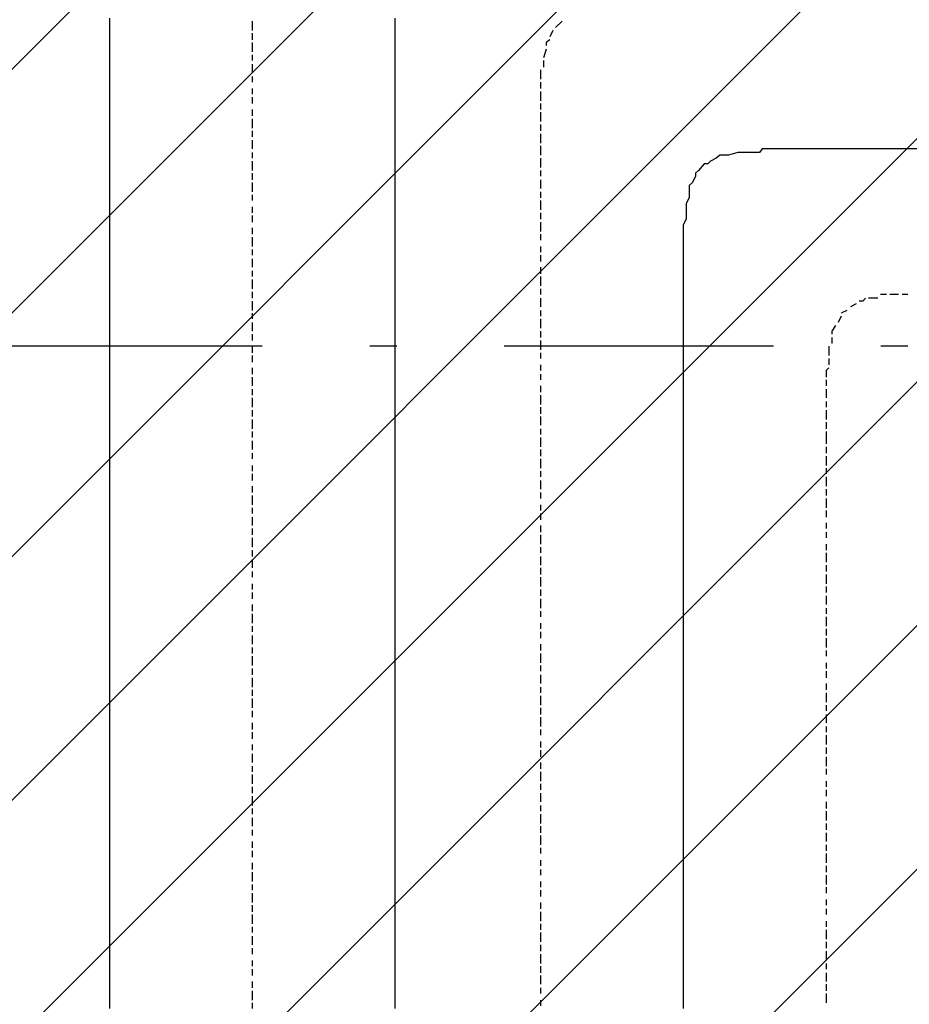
# Model space of a CAD drawing. Extents: x 997 to 109698, y 921 to 94021.
# Tile 666 of 718: x 28711 to 29951, y 55814 to 57186. Entities that reach past the tile are written whole.
import ezdxf

# ---------------------------------------------------------------- set-up
doc = ezdxf.new("R2010")
doc.units = 0
doc.header["$MEASUREMENT"] = 0
doc.layers.add('12', color=7, linetype='CONTINUOUS')
doc.layers.add('28', color=7, linetype='CONTINUOUS')

msp = doc.modelspace()

# ---------------------------------------------------------------- linework, layer by layer
at = {"layer": '12', "color": 5}
for p, q in [((28835.630503, 57187.563401), (28835.630503, 57178.563401)), ((29233.630503, 57187.563401), (29233.630503, 57178.563401)), ((28835.630503, 57178.563401), (28835.630503, 57166.563401)), ((29233.630503, 57178.563401), (29233.630503, 57166.563401)), ((28835.630503, 57166.563401), (28835.630503, 57157.563401)), ((28835.630503, 57157.563401), (28835.630503, 57144.563401)), ((29233.630503, 57166.563401), (29233.630503, 57157.563401)), ((29233.630503, 57157.563401), (29233.630503, 57144.563401)), ((28835.630503, 57144.563401), (28835.630503, 57136.563401)), ((29233.630503, 57144.563401), (29233.630503, 57136.563401)), ((28835.630503, 57136.563401), (28835.630503, 57128.563401)), ((29233.630503, 57136.563401), (29233.630503, 57128.563401)), ((28835.630503, 57128.563401), (28835.630503, 57115.563401)), ((29233.630503, 57128.563401), (29233.630503, 57115.563401)), ((28835.630503, 57115.563401), (28835.630503, 57106.563401)), ((28835.630503, 57106.563401), (28835.630503, 57098.563401)), ((29233.630503, 57115.563401), (29233.630503, 57106.563401)), ((29233.630503, 57106.563401), (29233.630503, 57098.563401)), ((28835.630503, 57098.563401), (28835.630503, 57085.563401)), ((29233.630503, 57098.563401), (29233.630503, 57085.563401)), ((28835.630503, 57085.563401), (28835.630503, 57077.563401)), ((28835.630503, 57077.563401), (28835.630503, 57068.563401)), ((29233.630503, 57085.563401), (29233.630503, 57077.563401)), ((29233.630503, 57077.563401), (29233.630503, 57068.563401)), ((28835.630503, 57068.563401), (28835.630503, 57056.563401)), ((29233.630503, 57068.563401), (29233.630503, 57056.563401)), ((28835.630503, 57056.563401), (28835.630503, 57047.563401)), ((29233.630503, 57056.563401), (29233.630503, 57047.563401)), ((28835.630503, 57047.563401), (28835.630503, 57034.563401)), ((28835.630503, 57034.563401), (28835.630503, 57026.563401)), ((29233.630503, 57047.563401), (29233.630503, 57034.563401)), ((29233.630503, 57034.563401), (29233.630503, 57026.563401)), ((28835.630503, 57026.563401), (28835.630503, 57017.563401)), ((29233.630503, 57026.563401), (29233.630503, 57017.563401)), ((28835.630503, 57017.563401), (28835.630503, 57005.563401)), ((29233.630503, 57017.563401), (29233.630503, 57005.563401)), ((28835.630503, 57005.563401), (28835.630503, 56996.563401)), ((28835.630503, 56996.563401), (28835.630503, 56988.563401)), ((29233.630503, 57005.563401), (29233.630503, 56996.563401)), ((29233.630503, 56996.563401), (29233.630503, 56988.563401)), ((29698.630503, 56996.563401), (29690.630503, 56996.563401)), ((29711.630503, 57000.563401), (29698.630503, 56996.563401)), ((29720.630503, 57000.563401), (29711.630503, 57000.563401)), ((29728.630503, 57000.563401), (29720.630503, 57000.563401)), ((29741.630503, 57000.563401), (29728.630503, 57000.563401)), ((29758.630503, 57005.563401), (29749.630503, 57005.563401)), ((29770.630503, 57005.563401), (29758.630503, 57005.563401)), ((29779.630503, 57005.563401), (29770.630503, 57005.563401)), ((29791.630503, 57005.563401), (29779.630503, 57005.563401)), ((29800.630503, 57005.563401), (29791.630503, 57005.563401)), ((29808.630503, 57005.563401), (29800.630503, 57005.563401)), ((29821.630503, 57005.563401), (29808.630503, 57005.563401)), ((29830.630503, 57005.563401), (29821.630503, 57005.563401)), ((29834.630503, 57005.563401), (29830.630503, 57005.563401)), ((29838.630503, 57005.563401), (29834.630503, 57005.563401)), ((29851.630503, 57005.563401), (29838.630503, 57005.563401)), ((29859.630503, 57005.563401), (29851.630503, 57005.563401)), ((29868.630503, 57005.563401), (29859.630503, 57005.563401)), ((29880.630503, 57005.563401), (29868.630503, 57005.563401)), ((29889.630503, 57005.563401), (29880.630503, 57005.563401)), ((29902.630503, 57005.563401), (29889.630503, 57005.563401)), ((29910.630503, 57005.563401), (29902.630503, 57005.563401)), ((29918.630503, 57005.563401), (29910.630503, 57005.563401)), ((29931.630503, 57005.563401), (29918.630503, 57005.563401)), ((29940.630503, 57005.563401), (29931.630503, 57005.563401)), ((29948.630503, 57005.563401), (29940.630503, 57005.563401)), ((29961.630503, 57005.563401), (29948.630503, 57005.563401)), ((28835.630503, 56988.563401), (28835.630503, 56975.563401)), ((29233.630503, 56988.563401), (29233.630503, 56975.563401)), ((29664.630503, 56984.563401), (29656.630503, 56975.563401)), ((29681.630503, 56992.563401), (29673.630503, 56988.563401)), ((28835.630503, 56975.563401), (28835.630503, 56967.563401)), ((28835.630503, 56967.563401), (28835.630503, 56958.563401)), ((29233.630503, 56975.563401), (29233.630503, 56967.563401)), ((29233.630503, 56967.563401), (29233.630503, 56958.563401)), ((29652.630503, 56967.563401), (29648.630503, 56958.563401)), ((28835.630503, 56958.563401), (28835.630503, 56945.563401)), ((29233.630503, 56958.563401), (29233.630503, 56945.563401)), ((28835.630503, 56945.563401), (28835.630503, 56937.563401)), ((29233.630503, 56945.563401), (29233.630503, 56937.563401)), ((29643.630503, 56950.563401), (29643.630503, 56937.563401)), ((28835.630503, 56937.563401), (28835.630503, 56929.563401)), ((28835.630503, 56929.563401), (28835.630503, 56916.563401)), ((29233.630503, 56937.563401), (29233.630503, 56924.563401)), ((29233.630503, 56924.563401), (29233.630503, 56916.563401)), ((29643.630503, 56937.563401), (29639.630503, 56929.563401)), ((29639.630503, 56929.563401), (29639.630503, 56920.563401)), ((28835.630503, 56916.563401), (28835.630503, 56907.563401)), ((29233.630503, 56916.563401), (29233.630503, 56907.563401)), ((29639.630503, 56920.563401), (29639.630503, 56907.563401)), ((28835.630503, 56907.563401), (28835.630503, 56895.563401)), ((29233.630503, 56907.563401), (29233.630503, 56895.563401)), ((29639.630503, 56907.563401), (29635.630503, 56899.563401)), ((29635.630503, 56899.563401), (29635.630503, 56890.563401)), ((28835.630503, 56895.563401), (28835.630503, 56886.563401)), ((28835.630503, 56886.563401), (28835.630503, 56878.563401)), ((29233.630503, 56895.563401), (29233.630503, 56886.563401)), ((29233.630503, 56886.563401), (29233.630503, 56878.563401)), ((29635.630503, 56890.563401), (29635.630503, 56878.563401)), ((28835.630503, 56878.563401), (28835.630503, 56865.563401)), ((29233.630503, 56878.563401), (29233.630503, 56865.563401)), ((29635.630503, 56878.563401), (29635.630503, 56869.563401)), ((29635.630503, 56869.563401), (29635.630503, 56861.563401)), ((28835.630503, 56865.563401), (28835.630503, 56857.563401)), ((28835.630503, 56857.563401), (28835.630503, 56848.563401)), ((29233.630503, 56865.563401), (29233.630503, 56857.563401)), ((29233.630503, 56857.563401), (29233.630503, 56848.563401)), ((29635.630503, 56861.563401), (29635.630503, 56848.563401)), ((28835.630503, 56848.563401), (28835.630503, 56835.563401)), ((29233.630503, 56848.563401), (29233.630503, 56835.563401)), ((29635.630503, 56848.563401), (29635.630503, 56840.563401)), ((28835.630503, 56835.563401), (28835.630503, 56827.563401)), ((29233.630503, 56835.563401), (29233.630503, 56827.563401)), ((29635.630503, 56840.563401), (29635.630503, 56827.563401)), ((28835.630503, 56827.563401), (28835.630503, 56818.563401)), ((28835.630503, 56818.563401), (28835.630503, 56806.563401)), ((29233.630503, 56827.563401), (29233.630503, 56814.563401)), ((29233.630503, 56814.563401), (29233.630503, 56806.563401)), ((29635.630503, 56827.563401), (29635.630503, 56818.563401)), ((29635.630503, 56818.563401), (29635.630503, 56810.563401)), ((28835.630503, 56806.563401), (28835.630503, 56797.563401)), ((29233.630503, 56806.563401), (29233.630503, 56797.563401)), ((29635.630503, 56810.563401), (29635.630503, 56806.563401)), ((29635.630503, 56806.563401), (29635.630503, 56797.563401)), ((28835.630503, 56797.563401), (28835.630503, 56785.563401)), ((29233.630503, 56797.563401), (29233.630503, 56785.563401)), ((29635.630503, 56797.563401), (29635.630503, 56785.563401)), ((28835.630503, 56785.563401), (28835.630503, 56776.563401)), ((28835.630503, 56776.563401), (28835.630503, 56768.563401)), ((29233.630503, 56785.563401), (29233.630503, 56776.563401)), ((29233.630503, 56776.563401), (29233.630503, 56768.563401)), ((29635.630503, 56785.563401), (29635.630503, 56776.563401)), ((29635.630503, 56776.563401), (29635.630503, 56768.563401)), ((28835.630503, 56768.563401), (28835.630503, 56755.563401)), ((29233.630503, 56768.563401), (29233.630503, 56755.563401)), ((29635.630503, 56768.563401), (29635.630503, 56755.563401)), ((28835.630503, 56755.563401), (28835.630503, 56747.563401)), ((28835.630503, 56747.563401), (28835.630503, 56738.563401)), ((29233.630503, 56755.563401), (29233.630503, 56747.563401)), ((29233.630503, 56747.563401), (29233.630503, 56738.563401)), ((29635.630503, 56755.563401), (29635.630503, 56747.563401)), ((29635.630503, 56747.563401), (29635.630503, 56738.563401)), ((28835.630503, 56738.563401), (28835.630503, 56725.563401)), ((29233.630503, 56738.563401), (29233.630503, 56725.563401)), ((29635.630503, 56738.563401), (29635.630503, 56725.563401)), ((28835.630503, 56725.563401), (28835.630503, 56717.563401)), ((29233.630503, 56725.563401), (29233.630503, 56717.563401)), ((29635.630503, 56725.563401), (29635.630503, 56717.563401)), ((28835.630503, 56717.563401), (28835.630503, 56708.563401)), ((28835.630503, 56708.563401), (28835.630503, 56696.563401)), ((29233.630503, 56717.563401), (29233.630503, 56708.563401)), ((29233.630503, 56708.563401), (29233.630503, 56696.563401)), ((29635.630503, 56717.563401), (29635.630503, 56704.563401)), ((28835.630503, 56696.563401), (28835.630503, 56687.563401)), ((29233.630503, 56696.563401), (29233.630503, 56687.563401)), ((29635.630503, 56704.563401), (29635.630503, 56696.563401)), ((29635.630503, 56696.563401), (29635.630503, 56687.563401)), ((28835.630503, 56687.563401), (28835.630503, 56675.563401)), ((29233.630503, 56687.563401), (29233.630503, 56675.563401)), ((29635.630503, 56687.563401), (29635.630503, 56675.563401)), ((28835.630503, 56675.563401), (28835.630503, 56666.563401)), ((28835.630503, 56666.563401), (28835.630503, 56658.563401)), ((29233.630503, 56675.563401), (29233.630503, 56666.563401)), ((29233.630503, 56666.563401), (29233.630503, 56658.563401)), ((29635.630503, 56675.563401), (29635.630503, 56666.563401)), ((29635.630503, 56666.563401), (29635.630503, 56658.563401)), ((28835.630503, 56658.563401), (28835.630503, 56645.563401)), ((29233.630503, 56658.563401), (29233.630503, 56645.563401)), ((29635.630503, 56658.563401), (29635.630503, 56645.563401)), ((28835.630503, 56645.563401), (28835.630503, 56636.563401)), ((28835.630503, 56636.563401), (28835.630503, 56628.563401)), ((29233.630503, 56645.563401), (29233.630503, 56636.563401)), ((29233.630503, 56636.563401), (29233.630503, 56628.563401)), ((29635.630503, 56645.563401), (29635.630503, 56636.563401)), ((29635.630503, 56636.563401), (29635.630503, 56628.563401)), ((28835.630503, 56628.563401), (28835.630503, 56615.563401)), ((29233.630503, 56628.563401), (29233.630503, 56615.563401)), ((29635.630503, 56628.563401), (29635.630503, 56615.563401)), ((28835.630503, 56615.563401), (28835.630503, 56607.563401)), ((29233.630503, 56615.563401), (29233.630503, 56607.563401)), ((29635.630503, 56615.563401), (29635.630503, 56607.563401)), ((28835.630503, 56607.563401), (28835.630503, 56598.563401)), ((28835.630503, 56598.563401), (28835.630503, 56586.563401)), ((29233.630503, 56607.563401), (29233.630503, 56598.563401)), ((29233.630503, 56598.563401), (29233.630503, 56586.563401)), ((29635.630503, 56607.563401), (29635.630503, 56594.563401)), ((28835.630503, 56586.563401), (28835.630503, 56577.563401)), ((29233.630503, 56586.563401), (29233.630503, 56577.563401)), ((29635.630503, 56594.563401), (29635.630503, 56586.563401)), ((29635.630503, 56586.563401), (29635.630503, 56577.563401)), ((28835.630503, 56577.563401), (28835.630503, 56564.563401)), ((29233.630503, 56577.563401), (29233.630503, 56564.563401)), ((29635.630503, 56577.563401), (29635.630503, 56564.563401)), ((28835.630503, 56564.563401), (28835.630503, 56556.563401)), ((28835.630503, 56556.563401), (28835.630503, 56548.563401)), ((29233.630503, 56564.563401), (29233.630503, 56556.563401)), ((29233.630503, 56556.563401), (29233.630503, 56548.563401)), ((29635.630503, 56564.563401), (29635.630503, 56556.563401)), ((29635.630503, 56556.563401), (29635.630503, 56548.563401)), ((28835.630503, 56548.563401), (28835.630503, 56535.563401)), ((29233.630503, 56548.563401), (29233.630503, 56535.563401)), ((29635.630503, 56548.563401), (29635.630503, 56535.563401)), ((28835.630503, 56535.563401), (28835.630503, 56526.563401)), ((28835.630503, 56526.563401), (28835.630503, 56518.563401)), ((29233.630503, 56535.563401), (29233.630503, 56526.563401)), ((29233.630503, 56526.563401), (29233.630503, 56518.563401)), ((29635.630503, 56535.563401), (29635.630503, 56526.563401)), ((29635.630503, 56526.563401), (29635.630503, 56518.563401)), ((28835.630503, 56518.563401), (28835.630503, 56505.563401)), ((29233.630503, 56518.563401), (29233.630503, 56505.563401)), ((29635.630503, 56518.563401), (29635.630503, 56505.563401)), ((28835.630503, 56505.563401), (28835.630503, 56497.563401)), ((29233.630503, 56505.563401), (29233.630503, 56497.563401)), ((29635.630503, 56505.563401), (29635.630503, 56497.563401)), ((28835.630503, 56497.563401), (28835.630503, 56488.563401)), ((28835.630503, 56488.563401), (28835.630503, 56476.563401)), ((29233.630503, 56497.563401), (29233.630503, 56488.563401)), ((29233.630503, 56488.563401), (29233.630503, 56476.563401)), ((29635.630503, 56497.563401), (29635.630503, 56484.563401)), ((28835.630503, 56476.563401), (28835.630503, 56467.563401)), ((29233.630503, 56476.563401), (29233.630503, 56467.563401)), ((29635.630503, 56484.563401), (29635.630503, 56476.563401)), ((29635.630503, 56476.563401), (29635.630503, 56467.563401)), ((28835.630503, 56467.563401), (28835.630503, 56454.563401)), ((29233.630503, 56467.563401), (29233.630503, 56454.563401)), ((29635.630503, 56467.563401), (29635.630503, 56454.563401)), ((28835.630503, 56454.563401), (28835.630503, 56446.563401)), ((28835.630503, 56446.563401), (28835.630503, 56437.563401)), ((29233.630503, 56454.563401), (29233.630503, 56446.563401)), ((29233.630503, 56446.563401), (29233.630503, 56437.563401)), ((29635.630503, 56454.563401), (29635.630503, 56446.563401)), ((29635.630503, 56446.563401), (29635.630503, 56437.563401)), ((28835.630503, 56437.563401), (28835.630503, 56425.563401)), ((29233.630503, 56437.563401), (29233.630503, 56425.563401)), ((29635.630503, 56437.563401), (29635.630503, 56425.563401)), ((28835.630503, 56425.563401), (28835.630503, 56416.563401)), ((29233.630503, 56425.563401), (29233.630503, 56416.563401)), ((29635.630503, 56425.563401), (29635.630503, 56416.563401)), ((28835.630503, 56416.563401), (28835.630503, 56408.563401)), ((28835.630503, 56408.563401), (28835.630503, 56395.563401)), ((29233.630503, 56416.563401), (29233.630503, 56408.563401)), ((29233.630503, 56408.563401), (29233.630503, 56395.563401)), ((29635.630503, 56416.563401), (29635.630503, 56408.563401)), ((29635.630503, 56408.563401), (29635.630503, 56395.563401)), ((28835.630503, 56395.563401), (28835.630503, 56387.563401)), ((29233.630503, 56395.563401), (29233.630503, 56387.563401)), ((29635.630503, 56395.563401), (29635.630503, 56387.563401)), ((28835.630503, 56387.563401), (28835.630503, 56378.563401)), ((28835.630503, 56378.563401), (28835.630503, 56365.563401)), ((29233.630503, 56387.563401), (29233.630503, 56378.563401)), ((29233.630503, 56378.563401), (29233.630503, 56365.563401)), ((29635.630503, 56387.563401), (29635.630503, 56378.563401)), ((29635.630503, 56378.563401), (29635.630503, 56365.563401)), ((28835.630503, 56365.563401), (28835.630503, 56357.563401)), ((29233.630503, 56365.563401), (29233.630503, 56357.563401)), ((29635.630503, 56365.563401), (29635.630503, 56357.563401)), ((28835.630503, 56357.563401), (28835.630503, 56349.563401)), ((28835.630503, 56349.563401), (28835.630503, 56336.563401)), ((29233.630503, 56357.563401), (29233.630503, 56344.563401)), ((29635.630503, 56357.563401), (29635.630503, 56344.563401)), ((28835.630503, 56336.563401), (28835.630503, 56327.563401)), ((29233.630503, 56344.563401), (29233.630503, 56336.563401)), ((29233.630503, 56336.563401), (29233.630503, 56327.563401)), ((29635.630503, 56344.563401), (29635.630503, 56336.563401)), ((29635.630503, 56336.563401), (29635.630503, 56327.563401)), ((28835.630503, 56327.563401), (28835.630503, 56315.563401)), ((29233.630503, 56327.563401), (29233.630503, 56315.563401)), ((29635.630503, 56327.563401), (29635.630503, 56315.563401)), ((28835.630503, 56315.563401), (28835.630503, 56306.563401)), ((29233.630503, 56315.563401), (29233.630503, 56306.563401)), ((29635.630503, 56315.563401), (29635.630503, 56306.563401)), ((28835.630503, 56306.563401), (28835.630503, 56298.563401)), ((28835.630503, 56298.563401), (28835.630503, 56285.563401)), ((29233.630503, 56306.563401), (29233.630503, 56298.563401)), ((29233.630503, 56298.563401), (29233.630503, 56285.563401)), ((29635.630503, 56306.563401), (29635.630503, 56298.563401)), ((29635.630503, 56298.563401), (29635.630503, 56285.563401)), ((28835.630503, 56285.563401), (28835.630503, 56277.563401)), ((29233.630503, 56285.563401), (29233.630503, 56277.563401)), ((29635.630503, 56285.563401), (29635.630503, 56277.563401)), ((28835.630503, 56277.563401), (28835.630503, 56268.563401)), ((28835.630503, 56268.563401), (28835.630503, 56255.563401)), ((29233.630503, 56277.563401), (29233.630503, 56268.563401)), ((29233.630503, 56268.563401), (29233.630503, 56255.563401)), ((29635.630503, 56277.563401), (29635.630503, 56268.563401)), ((29635.630503, 56268.563401), (29635.630503, 56255.563401)), ((28835.630503, 56255.563401), (28835.630503, 56247.563401)), ((29233.630503, 56255.563401), (29233.630503, 56247.563401)), ((29635.630503, 56255.563401), (29635.630503, 56247.563401)), ((28835.630503, 56247.563401), (28835.630503, 56239.563401)), ((28835.630503, 56239.563401), (28835.630503, 56226.563401)), ((29233.630503, 56247.563401), (29233.630503, 56234.563401)), ((29635.630503, 56247.563401), (29635.630503, 56234.563401)), ((28835.630503, 56226.563401), (28835.630503, 56217.563401)), ((29233.630503, 56234.563401), (29233.630503, 56226.563401)), ((29233.630503, 56226.563401), (29233.630503, 56217.563401)), ((29635.630503, 56234.563401), (29635.630503, 56226.563401)), ((29635.630503, 56226.563401), (29635.630503, 56217.563401)), ((28835.630503, 56217.563401), (28835.630503, 56205.563401)), ((29233.630503, 56217.563401), (29233.630503, 56205.563401)), ((29635.630503, 56217.563401), (29635.630503, 56205.563401)), ((28835.630503, 56205.563401), (28835.630503, 56196.563401)), ((29233.630503, 56205.563401), (29233.630503, 56196.563401)), ((29635.630503, 56205.563401), (29635.630503, 56196.563401)), ((28835.630503, 56196.563401), (28835.630503, 56188.563401)), ((28835.630503, 56188.563401), (28835.630503, 56175.563401)), ((29233.630503, 56196.563401), (29233.630503, 56188.563401)), ((29233.630503, 56188.563401), (29233.630503, 56175.563401)), ((29635.630503, 56196.563401), (29635.630503, 56188.563401)), ((29635.630503, 56188.563401), (29635.630503, 56175.563401)), ((28835.630503, 56175.563401), (28835.630503, 56167.563401)), ((29233.630503, 56175.563401), (29233.630503, 56167.563401)), ((29635.630503, 56175.563401), (29635.630503, 56167.563401)), ((28835.630503, 56167.563401), (28835.630503, 56158.563401)), ((28835.630503, 56158.563401), (28835.630503, 56145.563401)), ((29233.630503, 56167.563401), (29233.630503, 56158.563401)), ((29233.630503, 56158.563401), (29233.630503, 56145.563401)), ((29635.630503, 56167.563401), (29635.630503, 56158.563401)), ((29635.630503, 56158.563401), (29635.630503, 56145.563401)), ((28835.630503, 56145.563401), (28835.630503, 56137.563401)), ((29233.630503, 56145.563401), (29233.630503, 56137.563401)), ((29635.630503, 56145.563401), (29635.630503, 56137.563401)), ((28835.630503, 56137.563401), (28835.630503, 56128.563401)), ((28835.630503, 56128.563401), (28835.630503, 56116.563401)), ((29233.630503, 56137.563401), (29233.630503, 56128.563401)), ((29233.630503, 56128.563401), (29233.630503, 56116.563401)), ((29635.630503, 56137.563401), (29635.630503, 56124.563401)), ((28835.630503, 56116.563401), (28835.630503, 56107.563401)), ((29233.630503, 56116.563401), (29233.630503, 56107.563401)), ((29635.630503, 56124.563401), (29635.630503, 56116.563401)), ((29635.630503, 56116.563401), (29635.630503, 56107.563401)), ((28835.630503, 56107.563401), (28835.630503, 56095.563401)), ((29233.630503, 56107.563401), (29233.630503, 56095.563401)), ((29635.630503, 56107.563401), (29635.630503, 56095.563401)), ((28835.630503, 56095.563401), (28835.630503, 56086.563401)), ((29233.630503, 56095.563401), (29233.630503, 56086.563401)), ((29635.630503, 56095.563401), (29635.630503, 56086.563401)), ((28835.630503, 56086.563401), (28835.630503, 56078.563401)), ((28835.630503, 56078.563401), (28835.630503, 56065.563401)), ((29233.630503, 56086.563401), (29233.630503, 56078.563401)), ((29233.630503, 56078.563401), (29233.630503, 56065.563401)), ((29635.630503, 56086.563401), (29635.630503, 56078.563401)), ((29635.630503, 56078.563401), (29635.630503, 56065.563401)), ((28835.630503, 56065.563401), (28835.630503, 56056.563401)), ((29233.630503, 56065.563401), (29233.630503, 56056.563401)), ((29635.630503, 56065.563401), (29635.630503, 56056.563401)), ((28835.630503, 56056.563401), (28835.630503, 56048.563401)), ((28835.630503, 56048.563401), (28835.630503, 56035.563401)), ((29233.630503, 56056.563401), (29233.630503, 56048.563401)), ((29233.630503, 56048.563401), (29233.630503, 56035.563401)), ((29635.630503, 56056.563401), (29635.630503, 56048.563401)), ((29635.630503, 56048.563401), (29635.630503, 56035.563401)), ((28835.630503, 56035.563401), (28835.630503, 56027.563401)), ((29233.630503, 56035.563401), (29233.630503, 56027.563401)), ((29635.630503, 56035.563401), (29635.630503, 56027.563401)), ((28835.630503, 56027.563401), (28835.630503, 56018.563401)), ((29233.630503, 56027.563401), (29233.630503, 56018.563401)), ((29635.630503, 56027.563401), (29635.630503, 56014.563401)), ((28835.630503, 56018.563401), (28835.630503, 56006.563401)), ((28835.630503, 56006.563401), (28835.630503, 55997.563401)), ((29233.630503, 56018.563401), (29233.630503, 56006.563401)), ((29233.630503, 56006.563401), (29233.630503, 55997.563401)), ((29635.630503, 56014.563401), (29635.630503, 56006.563401)), ((29635.630503, 56006.563401), (29635.630503, 55997.563401)), ((28835.630503, 55997.563401), (28835.630503, 55984.563401)), ((29233.630503, 55997.563401), (29233.630503, 55984.563401)), ((29635.630503, 55997.563401), (29635.630503, 55984.563401)), ((28835.630503, 55984.563401), (28835.630503, 55976.563401)), ((29233.630503, 55984.563401), (29233.630503, 55976.563401)), ((29635.630503, 55984.563401), (29635.630503, 55976.563401)), ((28835.630503, 55976.563401), (28835.630503, 55968.563401)), ((28835.630503, 55968.563401), (28835.630503, 55955.563401)), ((29233.630503, 55976.563401), (29233.630503, 55968.563401)), ((29233.630503, 55968.563401), (29233.630503, 55955.563401)), ((29635.630503, 55976.563401), (29635.630503, 55968.563401)), ((29635.630503, 55968.563401), (29635.630503, 55955.563401)), ((28835.630503, 55955.563401), (28835.630503, 55946.563401)), ((29233.630503, 55955.563401), (29233.630503, 55946.563401)), ((29635.630503, 55955.563401), (29635.630503, 55946.563401)), ((28835.630503, 55946.563401), (28835.630503, 55938.563401)), ((28835.630503, 55938.563401), (28835.630503, 55925.563401)), ((29233.630503, 55946.563401), (29233.630503, 55938.563401)), ((29233.630503, 55938.563401), (29233.630503, 55925.563401)), ((29635.630503, 55946.563401), (29635.630503, 55938.563401)), ((29635.630503, 55938.563401), (29635.630503, 55925.563401)), ((28835.630503, 55925.563401), (28835.630503, 55917.563401)), ((29233.630503, 55925.563401), (29233.630503, 55917.563401)), ((29635.630503, 55925.563401), (29635.630503, 55917.563401)), ((28835.630503, 55917.563401), (28835.630503, 55908.563401)), ((29233.630503, 55917.563401), (29233.630503, 55908.563401)), ((29635.630503, 55917.563401), (29635.630503, 55904.563401)), ((28835.630503, 55908.563401), (28835.630503, 55896.563401)), ((28835.630503, 55896.563401), (28835.630503, 55887.563401)), ((29233.630503, 55908.563401), (29233.630503, 55896.563401)), ((29233.630503, 55896.563401), (29233.630503, 55887.563401)), ((29635.630503, 55904.563401), (29635.630503, 55896.563401)), ((29635.630503, 55896.563401), (29635.630503, 55887.563401)), ((28835.630503, 55887.563401), (28835.630503, 55874.563401)), ((29233.630503, 55887.563401), (29233.630503, 55874.563401)), ((29635.630503, 55887.563401), (29635.630503, 55874.563401)), ((28835.630503, 55874.563401), (28835.630503, 55866.563401)), ((29233.630503, 55874.563401), (29233.630503, 55866.563401)), ((29635.630503, 55874.563401), (29635.630503, 55866.563401)), ((28835.630503, 55866.563401), (28835.630503, 55857.563401)), ((28835.630503, 55857.563401), (28835.630503, 55845.563401)), ((29233.630503, 55866.563401), (29233.630503, 55857.563401)), ((29233.630503, 55857.563401), (29233.630503, 55845.563401)), ((29635.630503, 55866.563401), (29635.630503, 55857.563401)), ((29635.630503, 55857.563401), (29635.630503, 55845.563401)), ((28835.630503, 55845.563401), (28835.630503, 55836.563401)), ((29233.630503, 55845.563401), (29233.630503, 55836.563401)), ((29635.630503, 55845.563401), (29635.630503, 55836.563401)), ((28835.630503, 55836.563401), (28835.630503, 55828.563401)), ((28835.630503, 55828.563401), (28835.630503, 55815.563401)), ((29233.630503, 55836.563401), (29233.630503, 55828.563401)), ((29233.630503, 55828.563401), (29233.630503, 55815.563401)), ((29635.630503, 55836.563401), (29635.630503, 55828.563401)), ((29635.630503, 55828.563401), (29635.630503, 55815.563401)), ((28835.630503, 55815.563401), (28835.630503, 55807.563401)), ((29233.630503, 55815.563401), (29233.630503, 55807.563401)), ((29635.630503, 55815.563401), (29635.630503, 55807.563401))]:
    msp.add_line(p, q, dxfattribs=at)
at = {"layer": '12', "color": 1}
for p, q in [((29034.630503, 57183.563401), (29034.630503, 57170.563401)), ((29466.630503, 57183.563401), (29457.630503, 57174.563401)), ((29034.630503, 57166.563401), (29034.630503, 57157.563401)), ((29453.630503, 57170.563401), (29449.630503, 57161.563401)), ((29034.630503, 57153.563401), (29034.630503, 57140.563401)), ((29444.630503, 57144.563401), (29440.630503, 57132.563401)), ((29034.630503, 57136.563401), (29034.630503, 57128.563401)), ((29034.630503, 57123.563401), (29034.630503, 57111.563401)), ((29440.630503, 57128.563401), (29440.630503, 57119.563401)), ((29034.630503, 57106.563401), (29034.630503, 57098.563401)), ((29436.630503, 57115.563401), (29436.630503, 57102.563401)), ((29034.630503, 57089.563401), (29034.630503, 57081.563401)), ((29436.630503, 57098.563401), (29436.630503, 57089.563401)), ((29034.630503, 57077.563401), (29034.630503, 57068.563401)), ((29436.630503, 57085.563401), (29436.630503, 57072.563401)), ((29436.630503, 57068.563401), (29436.630503, 57060.563401)), ((29034.630503, 57060.563401), (29034.630503, 57051.563401)), ((29436.630503, 57056.563401), (29436.630503, 57043.563401)), ((29034.630503, 57047.563401), (29034.630503, 57034.563401)), ((29436.630503, 57039.563401), (29436.630503, 57030.563401)), ((29034.630503, 57030.563401), (29034.630503, 57022.563401)), ((29436.630503, 57026.563401), (29436.630503, 57013.563401)), ((29034.630503, 57017.563401), (29034.630503, 57005.563401)), ((29436.630503, 57009.563401), (29436.630503, 57005.563401)), ((29034.630503, 57000.563401), (29034.630503, 56992.563401)), ((29436.630503, 57005.563401), (29436.630503, 56996.563401)), ((29034.630503, 56988.563401), (29034.630503, 56975.563401)), ((29436.630503, 56992.563401), (29436.630503, 56979.563401)), ((29034.630503, 56971.563401), (29034.630503, 56962.563401)), ((29436.630503, 56975.563401), (29436.630503, 56967.563401)), ((29034.630503, 56958.563401), (29034.630503, 56945.563401)), ((29436.630503, 56962.563401), (29436.630503, 56950.563401)), ((29034.630503, 56941.563401), (29034.630503, 56933.563401)), ((29436.630503, 56945.563401), (29436.630503, 56937.563401)), ((29034.630503, 56924.563401), (29034.630503, 56916.563401)), ((29436.630503, 56933.563401), (29436.630503, 56920.563401)), ((29034.630503, 56912.563401), (29034.630503, 56903.563401)), ((29436.630503, 56916.563401), (29436.630503, 56907.563401)), ((29436.630503, 56903.563401), (29436.630503, 56890.563401)), ((29034.630503, 56895.563401), (29034.630503, 56886.563401)), ((29436.630503, 56886.563401), (29436.630503, 56878.563401)), ((29034.630503, 56882.563401), (29034.630503, 56869.563401)), ((29436.630503, 56869.563401), (29436.630503, 56861.563401)), ((29034.630503, 56865.563401), (29034.630503, 56857.563401)), ((29436.630503, 56857.563401), (29436.630503, 56848.563401)), ((29034.630503, 56852.563401), (29034.630503, 56840.563401)), ((29034.630503, 56835.563401), (29034.630503, 56827.563401)), ((29436.630503, 56840.563401), (29436.630503, 56831.563401)), ((29034.630503, 56823.563401), (29034.630503, 56810.563401)), ((29436.630503, 56827.563401), (29436.630503, 56814.563401)), ((29034.630503, 56806.563401), (29034.630503, 56797.563401)), ((29436.630503, 56810.563401), (29436.630503, 56802.563401)), ((29918.630503, 56802.563401), (29910.630503, 56802.563401)), ((29935.630503, 56802.563401), (29923.630503, 56802.563401)), ((29948.630503, 56802.563401), (29940.630503, 56802.563401)), ((29034.630503, 56793.563401), (29034.630503, 56780.563401)), ((29436.630503, 56797.563401), (29436.630503, 56785.563401)), ((29876.630503, 56789.563401), (29868.630503, 56785.563401)), ((29906.630503, 56797.563401), (29893.630503, 56797.563401)), ((29034.630503, 56776.563401), (29034.630503, 56768.563401)), ((29436.630503, 56780.563401), (29436.630503, 56772.563401)), ((29863.630503, 56780.563401), (29855.630503, 56776.563401)), ((29034.630503, 56763.563401), (29034.630503, 56751.563401)), ((29436.630503, 56768.563401), (29436.630503, 56755.563401)), ((29855.630503, 56772.563401), (29851.630503, 56763.563401)), ((29034.630503, 56747.563401), (29034.630503, 56738.563401)), ((29436.630503, 56751.563401), (29436.630503, 56742.563401)), ((29436.630503, 56738.563401), (29436.630503, 56725.563401)), ((29842.630503, 56742.563401), (29842.630503, 56734.563401)), ((29034.630503, 56730.563401), (29034.630503, 56721.563401)), ((29436.630503, 56721.563401), (29436.630503, 56713.563401)), ((29838.630503, 56730.563401), (29838.630503, 56717.563401)), ((29034.630503, 56717.563401), (29034.630503, 56708.563401)), ((29838.630503, 56713.563401), (29838.630503, 56704.563401)), ((29034.630503, 56700.563401), (29034.630503, 56691.563401)), ((29436.630503, 56704.563401), (29436.630503, 56696.563401)), ((29436.630503, 56691.563401), (29436.630503, 56683.563401)), ((29034.630503, 56687.563401), (29034.630503, 56675.563401)), ((29834.630503, 56683.563401), (29834.630503, 56675.563401)), ((29034.630503, 56670.563401), (29034.630503, 56662.563401)), ((29436.630503, 56675.563401), (29436.630503, 56666.563401)), ((29834.630503, 56670.563401), (29834.630503, 56658.563401)), ((29034.630503, 56658.563401), (29034.630503, 56645.563401)), ((29436.630503, 56662.563401), (29436.630503, 56649.563401)), ((29834.630503, 56653.563401), (29834.630503, 56645.563401)), ((29034.630503, 56641.563401), (29034.630503, 56632.563401)), ((29436.630503, 56645.563401), (29436.630503, 56636.563401)), ((29834.630503, 56641.563401), (29834.630503, 56628.563401)), ((29034.630503, 56628.563401), (29034.630503, 56615.563401)), ((29436.630503, 56632.563401), (29436.630503, 56620.563401)), ((29834.630503, 56624.563401), (29834.630503, 56615.563401)), ((29034.630503, 56611.563401), (29034.630503, 56603.563401)), ((29436.630503, 56615.563401), (29436.630503, 56607.563401)), ((29834.630503, 56611.563401), (29834.630503, 56603.563401)), ((29034.630503, 56598.563401), (29034.630503, 56586.563401)), ((29436.630503, 56603.563401), (29436.630503, 56590.563401)), ((29834.630503, 56603.563401), (29834.630503, 56594.563401)), ((29034.630503, 56581.563401), (29034.630503, 56573.563401)), ((29436.630503, 56586.563401), (29436.630503, 56577.563401)), ((29834.630503, 56590.563401), (29834.630503, 56581.563401)), ((29436.630503, 56573.563401), (29436.630503, 56560.563401)), ((29834.630503, 56577.563401), (29834.630503, 56564.563401)), ((29034.630503, 56564.563401), (29034.630503, 56556.563401)), ((29436.630503, 56556.563401), (29436.630503, 56548.563401)), ((29834.630503, 56560.563401), (29834.630503, 56552.563401)), ((29034.630503, 56552.563401), (29034.630503, 56543.563401)), ((29436.630503, 56543.563401), (29436.630503, 56531.563401)), ((29834.630503, 56548.563401), (29834.630503, 56535.563401)), ((29034.630503, 56535.563401), (29034.630503, 56526.563401)), ((29436.630503, 56526.563401), (29436.630503, 56518.563401)), ((29834.630503, 56531.563401), (29834.630503, 56522.563401)), ((29034.630503, 56522.563401), (29034.630503, 56509.563401)), ((29834.630503, 56518.563401), (29834.630503, 56505.563401)), ((29034.630503, 56505.563401), (29034.630503, 56497.563401)), ((29436.630503, 56509.563401), (29436.630503, 56501.563401)), ((29834.630503, 56501.563401), (29834.630503, 56492.563401)), ((29034.630503, 56492.563401), (29034.630503, 56480.563401)), ((29436.630503, 56497.563401), (29436.630503, 56488.563401)), ((29034.630503, 56476.563401), (29034.630503, 56467.563401)), ((29436.630503, 56480.563401), (29436.630503, 56471.563401)), ((29834.630503, 56484.563401), (29834.630503, 56476.563401)), ((29834.630503, 56471.563401), (29834.630503, 56463.563401)), ((29034.630503, 56463.563401), (29034.630503, 56450.563401)), ((29436.630503, 56467.563401), (29436.630503, 56454.563401)), ((29034.630503, 56446.563401), (29034.630503, 56437.563401)), ((29436.630503, 56450.563401), (29436.630503, 56442.563401)), ((29834.630503, 56454.563401), (29834.630503, 56446.563401)), ((29034.630503, 56433.563401), (29034.630503, 56421.563401)), ((29436.630503, 56437.563401), (29436.630503, 56425.563401)), ((29834.630503, 56442.563401), (29834.630503, 56429.563401)), ((29436.630503, 56421.563401), (29436.630503, 56412.563401)), ((29834.630503, 56425.563401), (29834.630503, 56416.563401)), ((29034.630503, 56416.563401), (29034.630503, 56408.563401)), ((29436.630503, 56408.563401), (29436.630503, 56395.563401)), ((29834.630503, 56412.563401), (29834.630503, 56399.563401)), ((29034.630503, 56399.563401), (29034.630503, 56391.563401)), ((29436.630503, 56391.563401), (29436.630503, 56382.563401)), ((29834.630503, 56395.563401), (29834.630503, 56387.563401)), ((29034.630503, 56387.563401), (29034.630503, 56378.563401)), ((29436.630503, 56378.563401), (29436.630503, 56365.563401)), ((29834.630503, 56382.563401), (29834.630503, 56370.563401)), ((29034.630503, 56370.563401), (29034.630503, 56361.563401)), ((29834.630503, 56365.563401), (29834.630503, 56357.563401)), ((29034.630503, 56357.563401), (29034.630503, 56344.563401)), ((29436.630503, 56361.563401), (29436.630503, 56353.563401)), ((29834.630503, 56353.563401), (29834.630503, 56340.563401)), ((29034.630503, 56340.563401), (29034.630503, 56332.563401)), ((29436.630503, 56344.563401), (29436.630503, 56336.563401)), ((29834.630503, 56336.563401), (29834.630503, 56327.563401)), ((29034.630503, 56327.563401), (29034.630503, 56315.563401)), ((29436.630503, 56332.563401), (29436.630503, 56323.563401)), ((29834.630503, 56323.563401), (29834.630503, 56310.563401)), ((29034.630503, 56310.563401), (29034.630503, 56302.563401)), ((29436.630503, 56315.563401), (29436.630503, 56306.563401)), ((29034.630503, 56298.563401), (29034.630503, 56285.563401)), ((29436.630503, 56302.563401), (29436.630503, 56289.563401)), ((29834.630503, 56306.563401), (29834.630503, 56298.563401)), ((29034.630503, 56281.563401), (29034.630503, 56272.563401)), ((29436.630503, 56285.563401), (29436.630503, 56277.563401)), ((29834.630503, 56289.563401), (29834.630503, 56281.563401)), ((29034.630503, 56268.563401), (29034.630503, 56255.563401)), ((29436.630503, 56272.563401), (29436.630503, 56260.563401)), ((29834.630503, 56277.563401), (29834.630503, 56268.563401)), ((29436.630503, 56255.563401), (29436.630503, 56247.563401)), ((29834.630503, 56260.563401), (29834.630503, 56251.563401)), ((29034.630503, 56251.563401), (29034.630503, 56243.563401)), ((29034.630503, 56239.563401), (29034.630503, 56226.563401)), ((29436.630503, 56243.563401), (29436.630503, 56230.563401)), ((29834.630503, 56247.563401), (29834.630503, 56234.563401)), ((29436.630503, 56226.563401), (29436.630503, 56217.563401)), ((29834.630503, 56230.563401), (29834.630503, 56222.563401)), ((29034.630503, 56222.563401), (29034.630503, 56213.563401)), ((29436.630503, 56213.563401), (29436.630503, 56200.563401)), ((29834.630503, 56217.563401), (29834.630503, 56205.563401)), ((29034.630503, 56205.563401), (29034.630503, 56196.563401)), ((29834.630503, 56200.563401), (29834.630503, 56192.563401)), ((29034.630503, 56192.563401), (29034.630503, 56183.563401)), ((29436.630503, 56196.563401), (29436.630503, 56188.563401)), ((29834.630503, 56188.563401), (29834.630503, 56175.563401)), ((29034.630503, 56175.563401), (29034.630503, 56167.563401)), ((29436.630503, 56179.563401), (29436.630503, 56171.563401)), ((29834.630503, 56171.563401), (29834.630503, 56162.563401)), ((29034.630503, 56162.563401), (29034.630503, 56150.563401)), ((29436.630503, 56167.563401), (29436.630503, 56158.563401)), ((29834.630503, 56158.563401), (29834.630503, 56145.563401)), ((29034.630503, 56145.563401), (29034.630503, 56137.563401)), ((29436.630503, 56150.563401), (29436.630503, 56141.563401)), ((29034.630503, 56133.563401), (29034.630503, 56120.563401)), ((29436.630503, 56137.563401), (29436.630503, 56124.563401)), ((29834.630503, 56141.563401), (29834.630503, 56133.563401)), ((29034.630503, 56116.563401), (29034.630503, 56107.563401)), ((29436.630503, 56120.563401), (29436.630503, 56112.563401)), ((29834.630503, 56124.563401), (29834.630503, 56116.563401)), ((29034.630503, 56103.563401), (29034.630503, 56090.563401)), ((29436.630503, 56107.563401), (29436.630503, 56095.563401)), ((29834.630503, 56112.563401), (29834.630503, 56103.563401)), ((29436.630503, 56090.563401), (29436.630503, 56082.563401)), ((29834.630503, 56095.563401), (29834.630503, 56086.563401)), ((29034.630503, 56086.563401), (29034.630503, 56078.563401)), ((29436.630503, 56078.563401), (29436.630503, 56065.563401)), ((29834.630503, 56082.563401), (29834.630503, 56069.563401)), ((29034.630503, 56073.563401), (29034.630503, 56061.563401)), ((29436.630503, 56061.563401), (29436.630503, 56052.563401)), ((29834.630503, 56065.563401), (29834.630503, 56056.563401)), ((29034.630503, 56056.563401), (29034.630503, 56048.563401)), ((29436.630503, 56048.563401), (29436.630503, 56035.563401)), ((29834.630503, 56052.563401), (29834.630503, 56040.563401)), ((29034.630503, 56040.563401), (29034.630503, 56031.563401)), ((29834.630503, 56035.563401), (29834.630503, 56027.563401)), ((29034.630503, 56027.563401), (29034.630503, 56018.563401)), ((29436.630503, 56031.563401), (29436.630503, 56023.563401)), ((29834.630503, 56023.563401), (29834.630503, 56010.563401)), ((29034.630503, 56010.563401), (29034.630503, 56001.563401)), ((29436.630503, 56014.563401), (29436.630503, 56006.563401)), ((29834.630503, 56006.563401), (29834.630503, 55997.563401)), ((29034.630503, 55997.563401), (29034.630503, 55984.563401)), ((29436.630503, 56001.563401), (29436.630503, 55993.563401)), ((29834.630503, 55993.563401), (29834.630503, 55980.563401)), ((29034.630503, 55980.563401), (29034.630503, 55972.563401)), ((29436.630503, 55984.563401), (29436.630503, 55976.563401)), ((29034.630503, 55968.563401), (29034.630503, 55955.563401)), ((29436.630503, 55972.563401), (29436.630503, 55963.563401)), ((29834.630503, 55976.563401), (29834.630503, 55968.563401)), ((29034.630503, 55951.563401), (29034.630503, 55942.563401)), ((29436.630503, 55955.563401), (29436.630503, 55946.563401)), ((29834.630503, 55959.563401), (29834.630503, 55951.563401)), ((29034.630503, 55938.563401), (29034.630503, 55925.563401)), ((29436.630503, 55942.563401), (29436.630503, 55929.563401)), ((29834.630503, 55946.563401), (29834.630503, 55938.563401)), ((29436.630503, 55925.563401), (29436.630503, 55917.563401)), ((29834.630503, 55929.563401), (29834.630503, 55921.563401)), ((29034.630503, 55921.563401), (29034.630503, 55913.563401)), ((29436.630503, 55913.563401), (29436.630503, 55900.563401)), ((29834.630503, 55917.563401), (29834.630503, 55904.563401)), ((29034.630503, 55908.563401), (29034.630503, 55896.563401)), ((29436.630503, 55896.563401), (29436.630503, 55887.563401)), ((29834.630503, 55900.563401), (29834.630503, 55891.563401)), ((29034.630503, 55891.563401), (29034.630503, 55883.563401)), ((29436.630503, 55883.563401), (29436.630503, 55870.563401)), ((29834.630503, 55887.563401), (29834.630503, 55874.563401)), ((29034.630503, 55874.563401), (29034.630503, 55866.563401)), ((29834.630503, 55870.563401), (29834.630503, 55862.563401)), ((29034.630503, 55862.563401), (29034.630503, 55853.563401)), ((29436.630503, 55866.563401), (29436.630503, 55857.563401)), ((29834.630503, 55857.563401), (29834.630503, 55845.563401)), ((29034.630503, 55845.563401), (29034.630503, 55836.563401)), ((29436.630503, 55853.563401), (29436.630503, 55841.563401)), ((29834.630503, 55841.563401), (29834.630503, 55832.563401)), ((29034.630503, 55832.563401), (29034.630503, 55819.563401)), ((29436.630503, 55836.563401), (29436.630503, 55828.563401)), ((29834.630503, 55828.563401), (29834.630503, 55815.563401)), ((29034.630503, 55815.563401), (29034.630503, 55807.563401)), ((29436.630503, 55819.563401), (29436.630503, 55811.563401))]:
    msp.add_line(p, q, dxfattribs=at)
for points in [[(29449.630503, 57157.563401), (29444.630503, 57153.563401), (29444.630503, 57149.563401)], [(29889.630503, 56797.563401), (29885.630503, 56793.563401), (29880.630503, 56793.563401)], [(29847.630503, 56759.563401), (29842.630503, 56751.563401), (29842.630503, 56747.563401)], [(29838.630503, 56700.563401), (29834.630503, 56696.563401), (29834.630503, 56687.563401)]]:
    msp.add_lwpolyline(points, dxfattribs=at)
at = {"layer": '12', "color": 5}
for points in [[(29690.630503, 56996.563401), (29686.630503, 56996.563401), (29681.630503, 56992.563401)], [(29749.630503, 57005.563401), (29745.630503, 57005.563401), (29741.630503, 57000.563401)], [(29673.630503, 56988.563401), (29669.630503, 56984.563401), (29664.630503, 56984.563401)], [(29656.630503, 56975.563401), (29652.630503, 56971.563401), (29652.630503, 56967.563401)], [(29648.630503, 56958.563401), (29643.630503, 56954.563401), (29643.630503, 56950.563401)]]:
    msp.add_lwpolyline(points, dxfattribs=at)
at = {"layer": '28', "color": 2}
for p, q in [((14872.636205, 43289.143675), (30269.447768, 58685.955237)), ((14872.636205, 42949.73242), (30608.859023, 58685.955237)), ((14872.636205, 42610.321165), (30948.270278, 58685.955237)), ((14872.636205, 42270.90991), (31287.681533, 58685.955237)), ((14872.636205, 41931.498655), (31627.092788, 58685.955237)), ((14872.636205, 41592.0874), (31966.504043, 58685.955237)), ((14872.636205, 41252.676145), (32305.915298, 58685.955237)), ((14872.636205, 40913.26489), (32645.326553, 58685.955237))]:
    msp.add_line(p, q, dxfattribs=at)
at = {"layer": '28', "color": 4}
for p, q in [((29048.630503, 56730.563401), (28673.630503, 56730.563401)), ((29761.130503, 56730.563401), (29386.130503, 56730.563401))]:
    msp.add_line(p, q, dxfattribs=at)
at = {"layer": '28', "color": 4, "linetype": 'Continuous'}
for p, q in [((29236.130503, 56730.563401), (29198.630503, 56730.563401)), ((29948.630503, 56730.563401), (29911.130503, 56730.563401))]:
    msp.add_line(p, q, dxfattribs=at)

doc.saveas('drawing.dxf')
